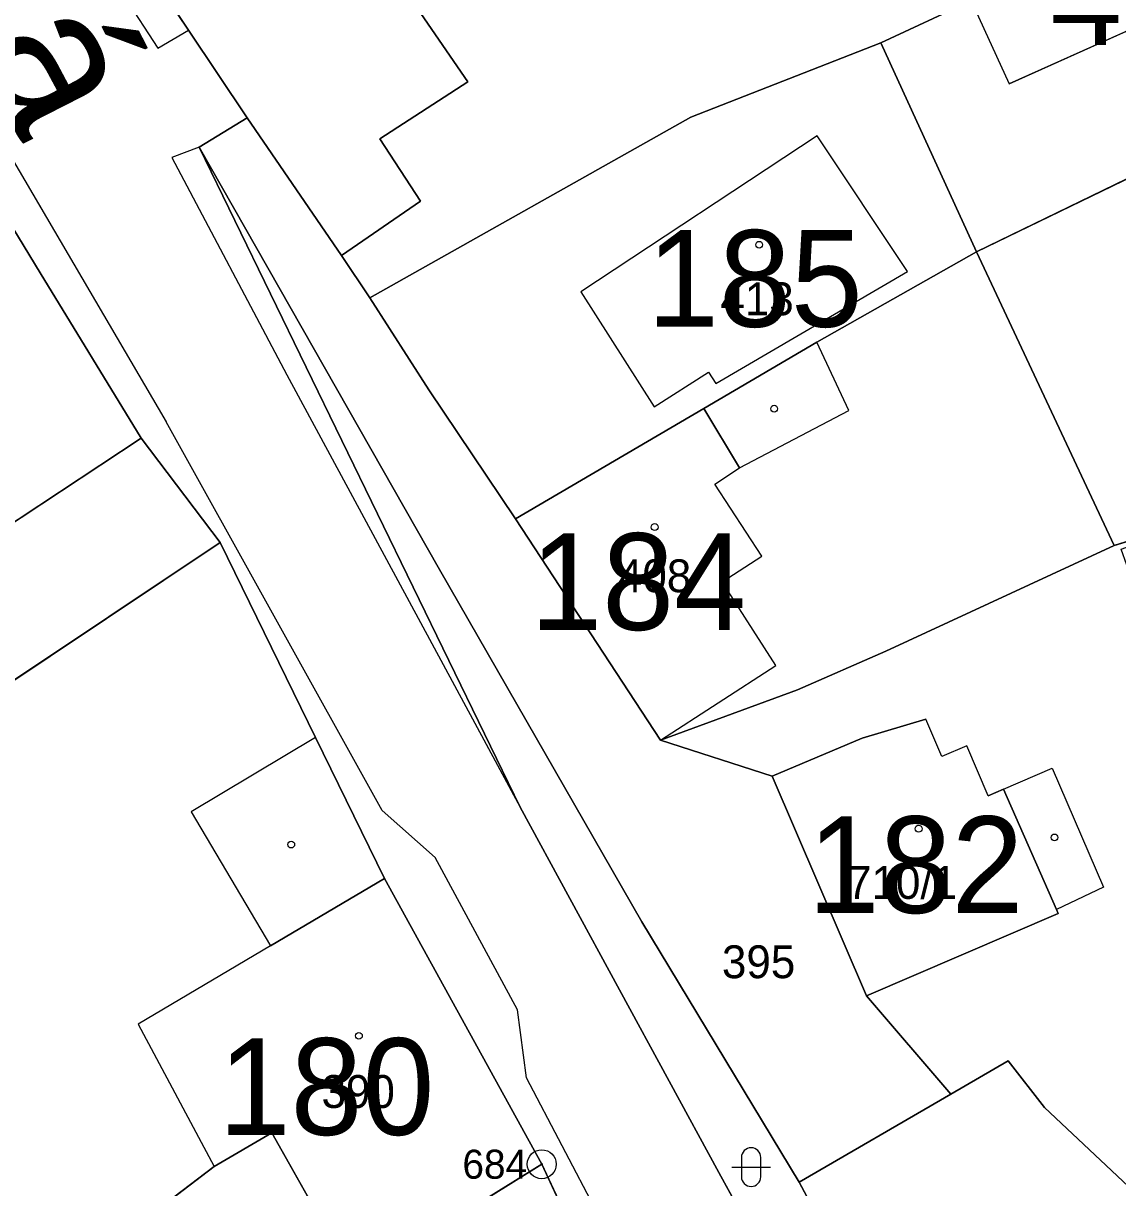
# Model space of a CAD drawing. Extents: x -689422 to -685210, y -987725 to -982160.
# Drawn here: x -687063.9 to -687007.3, y -985760.8 to -985700.6 of the extents above; entities that cross this region are included whole.
import ezdxf

# ---------------------------------------------------------------- set-up
doc = ezdxf.new("R2010")
doc.units = 0
for name, color, linetype in [('KN_Budovy', 7, 'Continuous'), ('KN_Budovy_cisla_domovni', 7, 'Continuous'), ('KN_Hranice_parcel', 7, 'Continuous'), ('KN_Hranice_parcel_vnitrni_kresba', 7, 'Continuous'), ('KN_Parcelni cisla', 7, 'Continuous'), ('KN_Polygon parcely', 7, 'Continuous'), ('KN_Popisy_pomistni nazvy nazvy ulic', 7, 'Continuous'), ('KN_POZEMKY_OSTATNI PLOCHA', 7, 'Continuous'), ('KN_POZEMKY_ZAHRADA', 7, 'Continuous'), ('KN_POZEMKY_ZASTAVENA PLOCHA', 7, 'Continuous'), ('KN_VYUZITI_16_ostatni plocha_silnice', 7, 'Continuous'), ('KN_VYUZITI_17_ostatni plocha_ostatni komunikace', 7, 'Continuous'), ('KN_VYUZITI_26_ostatni plocha_jina plocha', 7, 'Continuous'), ('KN_VYUZITI_27_ostatni plocha_neplodna puda', 7, 'Continuous'), ('KN_Značky bodu BP', 7, 'Continuous'), ('KN_Značky budov', 7, 'Continuous'), ('KN_Značky kultur', 7, 'Continuous')]:
    doc.layers.add(name, color=color, linetype=linetype)

msp = doc.modelspace()

# ---------------------------------------------------------------- linework, layer by layer
at = {"layer": 'KN_Budovy'}
for points in [[(-687040.91, -985703.65), (-687043.52, -985699.85), (-687042.07, -985698.85), (-687045.92, -985692.43), (-687028.86, -985683.06), (-687031.71, -985677.87), (-687034.2, -985673.15), (-687039.94, -985676.26), (-687044.45, -985678.8), (-687048.96, -985681.34), (-687063.12, -985689.31), (-687055.35, -985700.99), (-687052.32, -985705.52), (-687047.44, -985712.63), (-687043.35, -985709.83), (-687045.45, -985706.6)], [(-686997.42, -985696.52), (-686994.94, -985695.5), (-686996.65, -985691.65), (-686999.09, -985692.77), (-686999.22, -985692.48), (-687014.87, -985699.47), (-687012.9, -985703.76), (-687004.3, -985699.9), (-687001.52, -985706.1), (-686994.61, -985702.81)], [(-687018.16, -985713.46), (-687022.83, -985706.44), (-687035.06, -985714.51), (-687031.26, -985720.46), (-687028.45, -985718.67), (-687028.08, -985719.25)], [(-687057.79, -985722.09), (-687063.02, -985713.53), (-687065.28, -985709.84), (-687078.14, -985720.64), (-687085.58, -985726.97), (-687090.9, -985731.58), (-687092, -985732.54), (-687091.58, -985733.11), (-687088.9, -985736.71), (-687085.26, -985741.61), (-687073.37, -985731.43), (-687073.07, -985731.79), (-687068.75, -985728.19), (-687068.15, -985728.91)], [(-687030.93, -985737.7), (-687024.98, -985733.84), (-687027.74, -985729.51), (-687025.69, -985728.19), (-687028.13, -985724.47), (-687026.85, -985723.61), (-687028.7, -985720.55), (-687038.43, -985726.26)], [(-687013.99, -985740.58), (-687015.1, -985737.99), (-687016.38, -985738.54), (-687017.21, -985736.61), (-687020.5, -985737.6), (-687025.16, -985739.56), (-687020.29, -985750.92), (-687010.37, -985746.67), (-687010.45, -985746.45), (-687013.19, -985740.23)], [(-687046.74, -985765.62), (-687037.08, -985759.63), (-687045.22, -985744.86), (-687051.11, -985748.34), (-687057.96, -985752.39), (-687054.02, -985759.74), (-687051.04, -985758)]]:
    msp.add_lwpolyline(points, close=True, dxfattribs=at)
at = {"layer": 'KN_Hranice_parcel'}
for p, q in [((-687014.59, -985712.45), (-687019.55, -985701.63)), ((-687054.79, -985707.03), (-687052.32, -985705.52)), ((-687047.44, -985712.63), (-687052.32, -985705.52)), ((-687047.44, -985712.63), (-687045.97, -985714.83)), ((-687007.47, -985727.64), (-687014.59, -985712.45)), ((-687007.47, -985727.64), (-687000.36, -985725.41)), ((-687030.93, -985737.7), (-687038.43, -985726.26)), ((-687023.76, -985760.56), (-687015.92, -985756.01)), ((-687037.08, -985759.63), (-687034.39, -985765.38)), ((-687017.84, -985771.66), (-687023.76, -985760.56))]:
    msp.add_line(p, q, dxfattribs=at)
for points in [[(-687020.49, -985688.5), (-687042.07, -985698.85), (-687043.52, -985699.85), (-687040.91, -985703.65), (-687045.45, -985706.6), (-687043.35, -985709.83), (-687047.44, -985712.63)], [(-687052.32, -985705.52), (-687055.35, -985700.99), (-687063.12, -985689.31)], [(-687019.55, -985701.63), (-687014.87, -985699.47), (-686999.22, -985692.48)], [(-687045.97, -985714.83), (-687029.37, -985705.49), (-687019.55, -985701.63)], [(-686994.61, -985702.81), (-687001.52, -985706.1), (-687014.59, -985712.45)], [(-687054.79, -985707.03), (-687042.36, -985728.87), (-687031.91, -985747.1), (-687023.76, -985760.56)], [(-687019.32, -985772.49), (-687020.66, -985773.27), (-687027.92, -985760.05), (-687038.19, -985741.16), (-687054.79, -985707.03)], [(-687053.71, -985727.48), (-687057.79, -985722.09), (-687063.02, -985713.53), (-687065.28, -985709.84)], [(-687014.59, -985712.45), (-687022.85, -985717.11), (-687028.7, -985720.55), (-687038.43, -985726.26)], [(-687038.43, -985726.26), (-687042.92, -985719.58), (-687045.97, -985714.83)], [(-687081.61, -985746.57), (-687073.99, -985741.73), (-687074.28, -985741.21), (-687053.71, -985727.48)], [(-687053.71, -985727.48), (-687048.78, -985737.57), (-687045.22, -985744.86), (-687037.08, -985759.63)], [(-687030.93, -985737.7), (-687023.86, -985735.09), (-687019.28, -985733.09), (-687007.47, -985727.64)], [(-687015.92, -985756.01), (-687020.29, -985750.92), (-687025.16, -985739.56), (-687030.93, -985737.7)], [(-687006.74, -985760.79), (-687011.07, -985756.69), (-687012.95, -985754.28), (-687015.92, -985756.01)], [(-687037.08, -985759.63), (-687046.74, -985765.62), (-687051.04, -985758), (-687054.02, -985759.74), (-687065.55, -985768.51)]]:
    msp.add_lwpolyline(points, dxfattribs=at)
at = {"layer": 'KN_Hranice_parcel_vnitrni_kresba'}
for p, q in [((-687067.73, -985685.2), (-687056.94, -985701.92)), ((-687014.87, -985699.47), (-687012.9, -985703.76)), ((-687068.86, -985700.16), (-687056.51, -985721.23)), ((-687004.3, -985699.9), (-687012.9, -985703.76)), ((-687056.94, -985701.92), (-687055.35, -985700.99)), ((-687022.83, -985706.44), (-687035.06, -985714.51)), ((-687018.16, -985713.46), (-687022.83, -985706.44)), ((-687054.79, -985707.03), (-687056.22, -985707.56)), ((-687056.22, -985707.56), (-687050.26, -985718.81)), ((-687028.08, -985719.25), (-687018.16, -985713.46)), ((-687035.06, -985714.51), (-687031.26, -985720.46)), ((-687021.19, -985720.66), (-687022.85, -985717.11)), ((-687050.26, -985718.81), (-687038.19, -985741.16)), ((-687031.26, -985720.46), (-687028.45, -985718.67)), ((-687028.45, -985718.67), (-687028.08, -985719.25)), ((-687028.7, -985720.55), (-687026.85, -985723.61)), ((-687026.85, -985723.61), (-687021.19, -985720.66)), ((-687045.34, -985741.34), (-687056.51, -985721.23)), ((-687057.79, -985722.09), (-687068.15, -985728.91)), ((-687028.13, -985724.47), (-687026.85, -985723.61)), ((-687025.69, -985728.19), (-687028.13, -985724.47)), ((-687027.74, -985729.51), (-687025.69, -985728.19)), ((-687024.98, -985733.84), (-687027.74, -985729.51)), ((-687030.93, -985737.7), (-687024.98, -985733.84)), ((-687020.5, -985737.6), (-687017.21, -985736.61)), ((-687016.38, -985738.54), (-687017.21, -985736.61)), ((-687048.78, -985737.57), (-687055.21, -985741.4)), ((-687025.16, -985739.56), (-687020.5, -985737.6)), ((-687015.1, -985737.99), (-687016.38, -985738.54)), ((-687013.99, -985740.58), (-687015.1, -985737.99)), ((-687013.19, -985740.23), (-687010.68, -985739.15)), ((-687010.68, -985739.15), (-687008.02, -985745.3)), ((-687013.99, -985740.58), (-687013.19, -985740.23)), ((-687013.19, -985740.23), (-687010.45, -985746.45)), ((-687055.21, -985741.4), (-687051.11, -985748.34)), ((-687042.6, -985743.77), (-687045.34, -985741.34)), ((-687038.33, -985751.65), (-687042.6, -985743.77)), ((-687051.11, -985748.34), (-687045.22, -985744.86)), ((-687008.02, -985745.3), (-687010.45, -985746.45)), ((-687010.45, -985746.45), (-687010.37, -985746.67)), ((-687010.37, -985746.67), (-687020.29, -985750.92)), ((-687051.11, -985748.34), (-687057.96, -985752.39)), ((-687037.87, -985755.17), (-687038.33, -985751.65)), ((-687057.96, -985752.39), (-687054.02, -985759.74)), ((-687032.81, -985764.78), (-687037.87, -985755.17))]:
    msp.add_line(p, q, dxfattribs=at)
at = {"layer": 'KN_Polygon parcely'}
for points in [[(-687135.99, -985570.51), (-687125.8, -985587.38), (-687115.24, -985609.95), (-687113.02, -985615.55), (-687113.81, -985621.37), (-687106.44, -985635.78), (-687098.61, -985651.41), (-687095.15, -985658.57), (-687088.72, -985669.99), (-687084.51, -985677.34), (-687079.77, -985685.5), (-687074.95, -985693.64), (-687071.42, -985699.42), (-687069.95, -985701.85), (-687069.18, -985703.14), (-687065.28, -985709.84), (-687063.02, -985713.53), (-687057.79, -985722.09), (-687053.71, -985727.48), (-687048.78, -985737.57), (-687045.22, -985744.86), (-687037.08, -985759.63), (-687034.39, -985765.38)], [(-687020.66, -985773.27), (-687027.92, -985760.05), (-687038.19, -985741.16), (-687054.79, -985707.03), (-687052.32, -985705.52), (-687055.35, -985700.99), (-687063.12, -985689.31), (-687065.77, -985684.4), (-687073.76, -985669.89), (-687076.23, -985665.28), (-687077.87, -985662.32), (-687085.73, -985648.26), (-687089.42, -985641.53), (-687095.13, -985631.05), (-687098.8, -985624.36), (-687102.51, -985617.64), (-687103.3, -985616.19), (-687104.11, -985614.71), (-687107.16, -985609.24), (-687108.58, -985606.46), (-687118.07, -985589.66), (-687126.02, -985576.52)]]:
    msp.add_lwpolyline(points, dxfattribs=at)
for points in [[(-687048.96, -985681.34), (-687063.12, -985689.31), (-687055.35, -985700.99), (-687052.32, -985705.52), (-687047.44, -985712.63), (-687043.35, -985709.83), (-687045.45, -985706.6), (-687040.91, -985703.65), (-687043.52, -985699.85), (-687042.07, -985698.85), (-687020.49, -985688.5), (-687023.46, -985681.53), (-687019.84, -985679.63), (-687025.39, -985669.59), (-687034.2, -985673.15), (-687039.94, -985676.26), (-687044.45, -985678.8)], [(-687040.91, -985703.65), (-687045.45, -985706.6), (-687043.35, -985709.83), (-687047.44, -985712.63), (-687045.97, -985714.83), (-687029.37, -985705.49), (-687019.55, -985701.63), (-687014.87, -985699.47), (-686999.22, -985692.48), (-687002.7, -985682), (-687020.49, -985688.5), (-687042.07, -985698.85), (-687043.52, -985699.85)], [(-686999.09, -985692.77), (-686999.22, -985692.48), (-687014.87, -985699.47), (-687019.55, -985701.63), (-687014.59, -985712.45), (-687001.52, -985706.1), (-686994.61, -985702.81), (-686997.42, -985696.52), (-686994.94, -985695.5), (-686996.65, -985691.65)], [(-687014.59, -985712.45), (-687007.47, -985727.64), (-687000.36, -985725.41), (-686967.82, -985715.19), (-686975.34, -985692.95), (-686994.61, -985702.81), (-687001.52, -985706.1)], [(-687014.59, -985712.45), (-687019.55, -985701.63), (-687029.37, -985705.49), (-687045.97, -985714.83), (-687042.92, -985719.58), (-687038.43, -985726.26), (-687028.7, -985720.55), (-687022.85, -985717.11)], [(-687042.36, -985728.87), (-687031.91, -985747.1), (-687023.76, -985760.56), (-687015.92, -985756.01), (-687020.29, -985750.92), (-687025.16, -985739.56), (-687030.93, -985737.7), (-687038.43, -985726.26), (-687042.92, -985719.58), (-687045.97, -985714.83), (-687047.44, -985712.63), (-687052.32, -985705.52), (-687054.79, -985707.03)], [(-687017.84, -985771.66), (-687023.76, -985760.56), (-687031.91, -985747.1), (-687042.36, -985728.87), (-687054.79, -985707.03), (-687038.19, -985741.16), (-687027.92, -985760.05), (-687020.66, -985773.27), (-687019.32, -985772.49)], [(-687088.9, -985736.71), (-687085.26, -985741.61), (-687081.61, -985746.57), (-687073.99, -985741.73), (-687074.28, -985741.21), (-687053.71, -985727.48), (-687057.79, -985722.09), (-687063.02, -985713.53), (-687065.28, -985709.84), (-687078.14, -985720.64), (-687085.58, -985726.97), (-687090.9, -985731.58), (-687092, -985732.54), (-687091.58, -985733.11)], [(-687019.28, -985733.09), (-687007.47, -985727.64), (-687014.59, -985712.45), (-687022.85, -985717.11), (-687028.7, -985720.55), (-687038.43, -985726.26), (-687030.93, -985737.7), (-687023.86, -985735.09)], [(-687000.36, -985725.41), (-687007.47, -985727.64), (-687019.28, -985733.09), (-687023.86, -985735.09), (-687030.93, -985737.7), (-687025.16, -985739.56), (-687020.29, -985750.92), (-687015.92, -985756.01), (-687012.95, -985754.28), (-687011.07, -985756.69), (-687006.74, -985760.79), (-687000.95, -985748.1), (-686996.04, -985745.99), (-686999.2, -985728.73), (-687005.94, -985731.13), (-687007.11, -985727.83)], [(-687081.61, -985746.57), (-687070.4, -985761.13), (-687067.16, -985765.54), (-687065.55, -985768.51), (-687054.02, -985759.74), (-687051.04, -985758), (-687046.74, -985765.62), (-687037.08, -985759.63), (-687045.22, -985744.86), (-687048.78, -985737.57), (-687053.71, -985727.48), (-687074.28, -985741.21), (-687073.99, -985741.73)], [(-687015.92, -985756.01), (-687023.76, -985760.56), (-687017.84, -985771.66), (-687014.48, -985776.39), (-687009.06, -985771.2), (-686993.97, -985777.6), (-686993.37, -985776.9), (-686996.08, -985774.5), (-686994.24, -985772.39), (-686996.74, -985769.96), (-686995.72, -985768.84), (-686993.11, -985771.07), (-686992.7, -985770.63), (-686990.04, -985773.01), (-686988.21, -985770.88), (-687006.74, -985760.79), (-687011.07, -985756.69), (-687012.95, -985754.28)], [(-687054.02, -985759.74), (-687065.55, -985768.51), (-687075.19, -985780.62), (-687068.96, -985787.19), (-687064.79, -985790.84), (-687055.7, -985781.57), (-687046.58, -985774.12), (-687034.39, -985765.38), (-687037.08, -985759.63), (-687046.74, -985765.62), (-687051.04, -985758)]]:
    msp.add_lwpolyline(points, close=True, dxfattribs=at)
at = {"layer": 'KN_POZEMKY_OSTATNI PLOCHA'}
for p, q in [((-687063.12, -985689.31), (-687055.35, -985700.99)), ((-687055.35, -985700.99), (-687052.32, -985705.52)), ((-687054.79, -985707.03), (-687052.32, -985705.52)), ((-687052.32, -985705.52), (-687054.79, -985707.03)), ((-687052.32, -985705.52), (-687047.44, -985712.63)), ((-687038.19, -985741.16), (-687054.79, -985707.03)), ((-687054.79, -985707.03), (-687042.36, -985728.87)), ((-687042.36, -985728.87), (-687054.79, -985707.03)), ((-687054.79, -985707.03), (-687038.19, -985741.16)), ((-687063.02, -985713.53), (-687065.28, -985709.84)), ((-687047.44, -985712.63), (-687045.97, -985714.83)), ((-687057.79, -985722.09), (-687063.02, -985713.53)), ((-687045.97, -985714.83), (-687042.92, -985719.58)), ((-687042.92, -985719.58), (-687038.43, -985726.26)), ((-687053.71, -985727.48), (-687057.79, -985722.09)), ((-687038.43, -985726.26), (-687030.93, -985737.7)), ((-687048.78, -985737.57), (-687053.71, -985727.48)), ((-687042.36, -985728.87), (-687031.91, -985747.1)), ((-687031.91, -985747.1), (-687042.36, -985728.87)), ((-687045.22, -985744.86), (-687048.78, -985737.57)), ((-687030.93, -985737.7), (-687025.16, -985739.56)), ((-687025.16, -985739.56), (-687020.29, -985750.92)), ((-687027.92, -985760.05), (-687038.19, -985741.16)), ((-687038.19, -985741.16), (-687027.92, -985760.05)), ((-687037.08, -985759.63), (-687045.22, -985744.86)), ((-687031.91, -985747.1), (-687023.76, -985760.56)), ((-687023.76, -985760.56), (-687031.91, -985747.1)), ((-687020.29, -985750.92), (-687015.92, -985756.01)), ((-687015.92, -985756.01), (-687012.95, -985754.28)), ((-687012.95, -985754.28), (-687011.07, -985756.69)), ((-687015.92, -985756.01), (-687023.76, -985760.56)), ((-687023.76, -985760.56), (-687015.92, -985756.01)), ((-687011.07, -985756.69), (-687006.74, -985760.79)), ((-687034.39, -985765.38), (-687037.08, -985759.63)), ((-687020.66, -985773.27), (-687027.92, -985760.05)), ((-687027.92, -985760.05), (-687020.66, -985773.27)), ((-687023.76, -985760.56), (-687017.84, -985771.66)), ((-687017.84, -985771.66), (-687023.76, -985760.56))]:
    msp.add_line(p, q, dxfattribs=at)
at = {"layer": 'KN_POZEMKY_ZAHRADA'}
for p, q in [((-687014.87, -985699.47), (-687019.55, -985701.63)), ((-687040.91, -985703.65), (-687043.52, -985699.85)), ((-687019.55, -985701.63), (-687029.37, -985705.49)), ((-687045.45, -985706.6), (-687040.91, -985703.65)), ((-687029.37, -985705.49), (-687045.97, -985714.83)), ((-687014.59, -985712.45), (-687001.52, -985706.1)), ((-687043.35, -985709.83), (-687045.45, -985706.6)), ((-687047.44, -985712.63), (-687043.35, -985709.83)), ((-687045.97, -985714.83), (-687047.44, -985712.63)), ((-687007.47, -985727.64), (-687014.59, -985712.45)), ((-687000.36, -985725.41), (-687007.47, -985727.64)), ((-687054.02, -985759.74), (-687051.04, -985758)), ((-687051.04, -985758), (-687046.74, -985765.62)), ((-687065.55, -985768.51), (-687054.02, -985759.74)), ((-687046.74, -985765.62), (-687037.08, -985759.63)), ((-687037.08, -985759.63), (-687034.39, -985765.38))]:
    msp.add_line(p, q, dxfattribs=at)
at = {"layer": 'KN_POZEMKY_ZASTAVENA PLOCHA'}
for p, q in [((-687055.35, -985700.99), (-687063.12, -985689.31)), ((-687019.55, -985701.63), (-687014.87, -985699.47)), ((-687043.52, -985699.85), (-687040.91, -985703.65)), ((-687052.32, -985705.52), (-687055.35, -985700.99)), ((-687029.37, -985705.49), (-687019.55, -985701.63)), ((-687019.55, -985701.63), (-687014.59, -985712.45)), ((-687014.59, -985712.45), (-687019.55, -985701.63)), ((-687040.91, -985703.65), (-687045.45, -985706.6)), ((-687047.44, -985712.63), (-687052.32, -985705.52)), ((-687045.97, -985714.83), (-687029.37, -985705.49)), ((-687001.52, -985706.1), (-687014.59, -985712.45)), ((-687045.45, -985706.6), (-687043.35, -985709.83)), ((-687065.28, -985709.84), (-687063.02, -985713.53)), ((-687043.35, -985709.83), (-687047.44, -985712.63)), ((-687014.59, -985712.45), (-687022.85, -985717.11)), ((-687022.85, -985717.11), (-687014.59, -985712.45)), ((-687014.59, -985712.45), (-687007.47, -985727.64)), ((-687063.02, -985713.53), (-687057.79, -985722.09)), ((-687042.92, -985719.58), (-687045.97, -985714.83)), ((-687022.85, -985717.11), (-687028.7, -985720.55)), ((-687028.7, -985720.55), (-687022.85, -985717.11)), ((-687038.43, -985726.26), (-687042.92, -985719.58)), ((-687028.7, -985720.55), (-687038.43, -985726.26)), ((-687038.43, -985726.26), (-687028.7, -985720.55)), ((-687057.79, -985722.09), (-687053.71, -985727.48)), ((-687007.47, -985727.64), (-687000.36, -985725.41)), ((-687030.93, -985737.7), (-687038.43, -985726.26)), ((-687074.28, -985741.21), (-687053.71, -985727.48)), ((-687053.71, -985727.48), (-687074.28, -985741.21)), ((-687053.71, -985727.48), (-687048.78, -985737.57)), ((-687007.47, -985727.64), (-687019.28, -985733.09)), ((-687019.28, -985733.09), (-687007.47, -985727.64)), ((-687019.28, -985733.09), (-687023.86, -985735.09)), ((-687023.86, -985735.09), (-687019.28, -985733.09)), ((-687023.86, -985735.09), (-687030.93, -985737.7)), ((-687030.93, -985737.7), (-687023.86, -985735.09)), ((-687048.78, -985737.57), (-687045.22, -985744.86)), ((-687025.16, -985739.56), (-687030.93, -985737.7)), ((-687020.29, -985750.92), (-687025.16, -985739.56)), ((-687045.22, -985744.86), (-687037.08, -985759.63)), ((-687015.92, -985756.01), (-687020.29, -985750.92)), ((-687012.95, -985754.28), (-687015.92, -985756.01)), ((-687011.07, -985756.69), (-687012.95, -985754.28)), ((-687006.74, -985760.79), (-687011.07, -985756.69)), ((-687051.04, -985758), (-687054.02, -985759.74)), ((-687046.74, -985765.62), (-687051.04, -985758)), ((-687054.02, -985759.74), (-687065.55, -985768.51)), ((-687037.08, -985759.63), (-687046.74, -985765.62))]:
    msp.add_line(p, q, dxfattribs=at)
at = {"layer": 'KN_VYUZITI_16_ostatni plocha_silnice'}
for p, q in [((-687063.12, -985689.31), (-687055.35, -985700.99)), ((-687055.35, -985700.99), (-687052.32, -985705.52)), ((-687052.32, -985705.52), (-687054.79, -985707.03)), ((-687054.79, -985707.03), (-687038.19, -985741.16)), ((-687063.02, -985713.53), (-687065.28, -985709.84)), ((-687057.79, -985722.09), (-687063.02, -985713.53)), ((-687053.71, -985727.48), (-687057.79, -985722.09)), ((-687048.78, -985737.57), (-687053.71, -985727.48)), ((-687045.22, -985744.86), (-687048.78, -985737.57)), ((-687038.19, -985741.16), (-687027.92, -985760.05)), ((-687037.08, -985759.63), (-687045.22, -985744.86)), ((-687034.39, -985765.38), (-687037.08, -985759.63)), ((-687027.92, -985760.05), (-687020.66, -985773.27))]:
    msp.add_line(p, q, dxfattribs=at)
at = {"layer": 'KN_VYUZITI_17_ostatni plocha_ostatni komunikace'}
for p, q in [((-687054.79, -985707.03), (-687052.32, -985705.52)), ((-687052.32, -985705.52), (-687047.44, -985712.63)), ((-687042.36, -985728.87), (-687054.79, -985707.03)), ((-687047.44, -985712.63), (-687045.97, -985714.83)), ((-687045.97, -985714.83), (-687042.92, -985719.58)), ((-687042.92, -985719.58), (-687038.43, -985726.26)), ((-687038.43, -985726.26), (-687030.93, -985737.7)), ((-687031.91, -985747.1), (-687042.36, -985728.87)), ((-687030.93, -985737.7), (-687025.16, -985739.56)), ((-687025.16, -985739.56), (-687020.29, -985750.92)), ((-687023.76, -985760.56), (-687031.91, -985747.1)), ((-687020.29, -985750.92), (-687015.92, -985756.01)), ((-687015.92, -985756.01), (-687023.76, -985760.56))]:
    msp.add_line(p, q, dxfattribs=at)
at = {"layer": 'KN_VYUZITI_26_ostatni plocha_jina plocha'}
for p, q in [((-687015.92, -985756.01), (-687012.95, -985754.28)), ((-687012.95, -985754.28), (-687011.07, -985756.69)), ((-687023.76, -985760.56), (-687015.92, -985756.01)), ((-687011.07, -985756.69), (-687006.74, -985760.79)), ((-687017.84, -985771.66), (-687023.76, -985760.56))]:
    msp.add_line(p, q, dxfattribs=at)
at = {"layer": 'KN_VYUZITI_27_ostatni plocha_neplodna puda'}
for p, q in [((-687038.19, -985741.16), (-687054.79, -985707.03)), ((-687054.79, -985707.03), (-687042.36, -985728.87)), ((-687042.36, -985728.87), (-687031.91, -985747.1)), ((-687027.92, -985760.05), (-687038.19, -985741.16)), ((-687031.91, -985747.1), (-687023.76, -985760.56)), ((-687020.66, -985773.27), (-687027.92, -985760.05)), ((-687023.76, -985760.56), (-687017.84, -985771.66))]:
    msp.add_line(p, q, dxfattribs=at)
at = {"layer": 'KN_Značky bodu BP'}
for radius in [0.75, 0.03]:
    msp.add_circle((-687037.08, -985759.63), radius, dxfattribs=at)
at = {"layer": 'KN_Značky budov'}
for centre in [(-687025.837, -985712.079), (-687025.057, -985720.559), (-687031.237, -985726.679), (-687017.587, -985742.279), (-687050.037, -985743.099), (-687010.557, -985742.729), (-687046.537, -985752.989)]:
    msp.add_circle(centre, 0.175, dxfattribs=at)
at = {"layer": 'KN_Značky kultur'}
for p, q in [((-687027.251, -985759.781), (-687025.249, -985759.781)), ((-687026.751, -985759.281), (-687026.751, -985760.282)), ((-687025.749, -985760.282), (-687025.749, -985759.281))]:
    msp.add_line(p, q, dxfattribs=at)
for centre, start, end in [((-687026.25, -985759.281), 0, 180), ((-687026.25, -985760.281), 180, 359.98789)]:
    msp.add_arc(centre, 0.5, start, end, dxfattribs=at)

# ---------------------------------------------------------------- texts
at = {"layer": 'KN_Budovy_cisla_domovni'}
for s, p in [('436', (-687010.778, -985701.749)), ('185', (-687031.635, -985716.324)), ('184', (-687037.672, -985731.999)), ('182', (-687023.32, -985746.639)), ('180', (-687053.791, -985758.114))]:
    msp.add_text(s, height=5, dxfattribs=at).set_placement(p)
at = {"layer": 'KN_Parcelni cisla'}
for s, p in [('413', (-687027.84, -985715.73)), ('408', (-687033.14, -985730.05)), ('710/1', (-687021.288, -985745.91)), ('395', (-687027.76, -985750.01)), ('390', (-687048.47, -985756.72))]:
    msp.add_text(s, height=1.7, dxfattribs=at).set_placement(p)
at = {"layer": 'KN_Popisy_pomistni nazvy nazvy ulic'}
msp.add_text('Pražská', height=7.5, rotation=297, dxfattribs=at).set_placement((-687080.377, -985674.595))
at = {"layer": 'KN_Značky bodu BP'}
msp.add_text('684', height=1.5, dxfattribs=at).set_placement((-687041.183, -985760.38))

doc.saveas('drawing.dxf')
